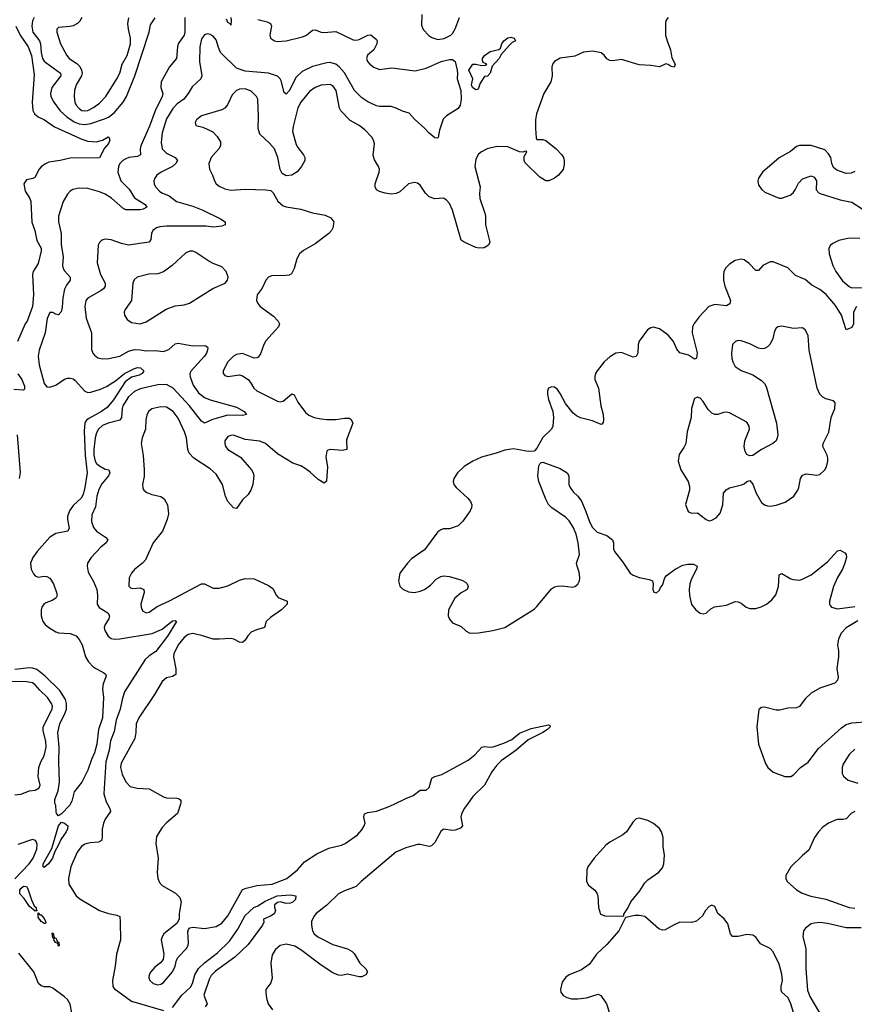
# Model space of a CAD drawing. Header units: inches. Extents: x 1449094 to 1618372, y 389908 to 534307.
# Tile 419 of 494: x 1601863 to 1607586, y 478627 to 485375. Entities that reach past the tile are written whole.
import ezdxf

# ---------------------------------------------------------------- set-up
doc = ezdxf.new("R2010")
doc.units = ezdxf.units.IN
doc.header["$MEASUREMENT"] = 0
doc.layers.add('B6407', color=7, linetype='Continuous')
doc.layers.add('B6408', color=7, linetype='Continuous')

msp = doc.modelspace()

# ---------------------------------------------------------------- linework, layer by layer
at = {"layer": 'B6407', "color": 5}
for points, elevation in [([(1602209.8, 480000), (1602206.7, 479993.3), (1602150, 479932.6), (1602130, 479918.7), (1602116.1, 479936.1), (1602112, 479950), (1602109.8, 479989.8), (1602106.8, 480000)], 440), ([(1602464.1, 480000), (1602481.1, 479970), (1602485.7, 479950), (1602450, 479896.9), (1602438, 479870), (1602428.1, 479828.1), (1602429.1, 479770), (1602424.9, 479750), (1602402.2, 479737.8), (1602345.4, 479734.6), (1602310, 479724.5), (1602287.2, 479710), (1602257.3, 479670), (1602213.8, 479570), (1602196.9, 479490), (1602199.6, 479450), (1602249.1, 479370), (1602274.6, 479350), (1602410, 479270.1), (1602471.2, 479248.8), (1602530, 479238), (1602548.4, 479228.4), (1602552.8, 479192.7), (1602554, 479070), (1602525.9, 478970), (1602517.4, 478890), (1602498.3, 478790), (1602501.5, 478750), (1602510, 478735.6), (1602630.2, 478650), (1602850, 478585.9)], 460), ([(1602965, 480000), (1602945.7, 479934.3), (1602868.4, 479871.6), (1602840.2, 479839.8), (1602801.8, 479778.2), (1602796, 479730), (1602813.4, 479630), (1602806, 479530), (1602810.3, 479490), (1602822.2, 479462.2), (1602840.6, 479440.6), (1602931, 479390), (1602960.5, 479360.5), (1602970.5, 479330), (1602957.3, 479250), (1602956, 479210), (1602939.3, 479180.7), (1602850.7, 479110), (1602839.3, 479090), (1602832.7, 479070), (1602850.5, 478970), (1602846.4, 478933.6), (1602828.7, 478911.3), (1602790, 478880.9), (1602762, 478850), (1602750.7, 478830), (1602748, 478810), (1602756, 478790), (1602778, 478770), (1602810, 478762), (1602830, 478764.9), (1602850, 478777.3), (1602910, 478851), (1602929.4, 478890), (1602937.6, 478930), (1602949.5, 478950), (1603007.6, 479010), (1603018, 479030), (1603021.3, 479050), (1603016.6, 479123.4), (1603020.7, 479139.3), (1603029.3, 479150.7), (1603050, 479155.5), (1603130, 479147.5), (1603210, 479160.7), (1603250, 479183.9), (1603290, 479233.8), (1603390, 479413.2), (1603416.1, 479423.9), (1603490, 479441.1), (1603593.3, 479450), (1603694, 479490), (1603768.9, 479550), (1603816.7, 479603.3), (1603900.7, 479659.3), (1603982.8, 479697.2), (1604070, 479718.5), (1604093.5, 479730), (1604179.7, 479790), (1604210, 479822.6), (1604225.4, 479850), (1604231.3, 479870), (1604222.9, 479910), (1604227.7, 479932.3), (1604250, 479941.6), (1604310, 479951.4), (1604390, 479980.2), (1604430.4, 480000)], 480), ([(1604932.5, 480000), (1604911, 479970), (1604891.3, 479930), (1604888.4, 479910), (1604900.3, 479850), (1604885.1, 479834.9), (1604850, 479820.5), (1604830, 479818.5), (1604770, 479827.1), (1604750, 479811.6), (1604710, 479736.2), (1604686.9, 479713.1), (1604670, 479708.7), (1604610, 479722.6), (1604590, 479722.5), (1604510, 479699.6), (1604441.3, 479670), (1604205.4, 479470), (1604170, 479434.4), (1604090, 479406.3), (1604050, 479385.7), (1603970, 479307.1), (1603895.3, 479250), (1603878.9, 479230), (1603864.8, 479195.2), (1603862.8, 479170), (1603870.3, 479130), (1603881.7, 479110), (1603906.4, 479090), (1604010, 479037.7), (1604110, 479007.4), (1604143, 478990), (1604155.9, 478975.9), (1604194.3, 478910), (1604237, 478870), (1604246.7, 478850), (1604236.3, 478830), (1604210, 478815.6), (1604190, 478816.2), (1604110, 478834), (1604070, 478825.6), (1604050, 478826.3), (1604010, 478843.8), (1603930, 478896.1), (1603790, 479001.7), (1603750, 479026), (1603690, 479039.3), (1603650, 479029.7), (1603615.8, 479004.2), (1603593.4, 478966.6), (1603583.9, 478910), (1603593.3, 478806.7), (1603584.4, 478775.6), (1603551, 478730), (1603550.6, 478709.4), (1603555.8, 478670), (1603567.4, 478630), (1603595.8, 478590)], 480), ([(1607590, 479948.2), (1607564.3, 479935.7), (1607530, 479899.6), (1607510, 479893), (1607470, 479893.7), (1607450, 479887.4), (1607410, 479868.9), (1607370, 479842.4), (1607339.2, 479810), (1607313.4, 479770), (1607275.1, 479684.9), (1607230, 479648.2), (1607150.3, 479570), (1607115.3, 479510), (1607115.8, 479490), (1607126.4, 479470), (1607190, 479412.2), (1607228.2, 479388.2), (1607288.1, 479368.1), (1607390, 479347.4), (1607551.4, 479291.4), (1607590, 479285.7)], 520), ([(1601830, 479486.9), (1601927.1, 479590), (1601954.6, 479630), (1601979.9, 479690), (1601982.4, 479722.4), (1601978.6, 479738.6), (1601970.6, 479750.6), (1601950, 479756), (1601850, 479722.5)], 460), ([(1602910, 478606.3), (1602974.6, 478690), (1603034, 478746), (1603047.9, 478770), (1603063.8, 478830), (1603090, 478873), (1603130, 478911), (1603219.2, 478980.8), (1603300.8, 479059.2), (1603358.1, 479141.9), (1603410, 479235.8), (1603468, 479290), (1603496.8, 479303.2), (1603545.2, 479334.8), (1603629.4, 479370), (1603717.1, 479377.1), (1603757.3, 479370), (1603753.3, 479346.7), (1603739.1, 479330), (1603719.9, 479320.1), (1603690, 479317.4), (1603650, 479329.3), (1603630, 479326), (1603610.8, 479310), (1603610.8, 479290), (1603617.3, 479270), (1603611, 479250), (1603586.7, 479233.3), (1603534, 479210), (1603536, 479190), (1603526.8, 479170), (1603430, 479038), (1603339.1, 478950), (1603206.3, 478853.7), (1603175.6, 478824.4), (1603161.7, 478798.3), (1603126.2, 478690), (1603147.2, 478630), (1603134.9, 478610)], 460), ([(1607170, 478571.8), (1607151.3, 478631.3), (1607132.8, 478672.8), (1607089.6, 478709.7), (1607083.5, 478723.5), (1607084, 478750), (1607092.9, 478790), (1607090, 478833.2), (1607070, 478902.9), (1607030, 478987.8), (1607010, 479009.7), (1606942.2, 479042.2), (1606910, 479087), (1606890, 479101.3), (1606850, 479106), (1606790, 479091.5), (1606750, 479092.7), (1606737, 479110), (1606719.1, 479179.1), (1606693.1, 479213.1), (1606649, 479250), (1606630, 479298), (1606610, 479308), (1606590, 479298), (1606566, 479270), (1606545.2, 479234.8), (1606503, 479197), (1606470, 479187), (1606390, 479189.3), (1606350, 479172.7), (1606290, 479137), (1606270, 479135.1), (1606244.4, 479144.4), (1606150, 479229.2), (1606110, 479237.2), (1606082.8, 479237.2), (1606018, 479222), (1605970.7, 479130), (1605890, 479037), (1605817.1, 478970), (1605770, 478902.7), (1605716.1, 478863.9), (1605630, 478829.4), (1605607.1, 478812.9), (1605581.7, 478778.3), (1605570.6, 478730), (1605574, 478710), (1605588.5, 478688.5), (1605614.2, 478674.2), (1605645.5, 478665.5), (1605690, 478665.3), (1605750, 478672.7), (1605830, 478697.3), (1605848.1, 478688.1), (1605886, 478630), (1605910, 478560.7)], 520), ([(1607632.7, 479152.7), (1607530, 479152.3), (1607401.4, 479181.4), (1607350, 479187), (1607310, 479184.6), (1607290, 479178.5), (1607250.3, 479150), (1607238.5, 479130), (1607232.6, 479090), (1607254.5, 479010), (1607252.4, 478870), (1607265.3, 478725.3), (1607280.8, 478680.8), (1607348, 478570)], 520), ([(1602221.2, 478570), (1602208.6, 478628.6), (1602190, 478661.1), (1602170, 478679.8), (1602090, 478738.3), (1602070, 478746.6), (1602030, 478746.6), (1602010, 478753.1), (1601992.1, 478770), (1601960.7, 478850), (1601857.6, 478977.6)], 460)]:
    msp.add_lwpolyline(points, dxfattribs=dict(at, elevation=elevation))
for points, elevation in [([(1602030, 479565.1), (1602024.5, 479570), (1602024, 479590), (1602083.6, 479696.4), (1602130, 479850.6), (1602150, 479874.9), (1602170.8, 479870), (1602192.4, 479850), (1602190.3, 479830.3), (1602181.8, 479810), (1602144, 479756), (1602130, 479719.5), (1602104.4, 479675.6), (1602088.8, 479630), (1602060.9, 479590)], 440), ([(1606110, 479902.7), (1606090, 479899), (1606070, 479879), (1606024, 479810), (1605998.8, 479790), (1605910, 479739.6), (1605881.6, 479718.4), (1605802, 479630), (1605759.5, 479570), (1605752.2, 479550), (1605750.5, 479470), (1605764.2, 479444.2), (1605806.8, 479410), (1605820.7, 479390), (1605827.3, 479370), (1605830.7, 479290), (1605845.5, 479245.5), (1605874.4, 479234.4), (1605990, 479232), (1606006, 479234), (1606006, 479246), (1606033.6, 479286.4), (1606053.2, 479330), (1606114.2, 479405.8), (1606150, 479460.5), (1606170, 479481.6), (1606246.5, 479533.5), (1606270, 479562.8), (1606279.5, 479590), (1606284.5, 479650), (1606275.1, 479710), (1606274.3, 479770), (1606263.6, 479810), (1606250, 479832), (1606210, 479867.3), (1606170, 479887.3), (1606130, 479899.3)], 520), ([(1601970, 479266.6), (1601930, 479298), (1601893.3, 479353.3), (1601864.4, 479384.4), (1601863.5, 479410), (1601870, 479421.3), (1601890, 479437.6), (1601910, 479436), (1601919.1, 479419.1), (1601943.1, 479343.1), (1601962.8, 479302.8), (1601974.9, 479290), (1601975.3, 479275.3), (1601982, 479270)], 440), ([(1602039.8, 479180.2), (1602030, 479181.2), (1602010, 479196), (1601990, 479225.2), (1601990, 479254), (1602001.4, 479241.4), (1602010, 479240.7), (1602030, 479214.8), (1602041, 479190)], 440), ([(1602101, 479081), (1602110, 479082.8), (1602120.4, 479060.4), (1602132, 479050), (1602134, 479030), (1602130, 479026.6), (1602124, 479044), (1602107.8, 479050), (1602097.2, 479070), (1602099, 479079), (1602090, 479082), (1602085.2, 479114.8), (1602090, 479118)], 440)]:
    msp.add_lwpolyline(points, close=True, dxfattribs=dict(at, elevation=elevation))
at = {"layer": 'B6408', "color": 5}
for points, elevation in [([(1602994.5, 485390), (1602995.8, 485290), (1602989.6, 485270), (1602950.1, 485210), (1602944.4, 485190), (1602938, 485110), (1602890, 485052.5), (1602833.5, 484950), (1602831.6, 484911.6), (1602843.5, 484870), (1602838.9, 484850), (1602791.5, 484750), (1602753.9, 484646.1), (1602692.9, 484510), (1602687.8, 484490), (1602690.2, 484450), (1602670, 484438.4), (1602610.7, 484430), (1602590, 484422.6), (1602569.1, 484410), (1602550, 484390.9), (1602540.6, 484370), (1602536.6, 484330), (1602557.2, 484270), (1602613, 484213), (1602650, 484155.3), (1602722.3, 484110), (1602734.4, 484090), (1602710, 484076), (1602690, 484072.8), (1602590, 484072.8), (1602570, 484083.5), (1602493.2, 484153.2), (1602450, 484180.7), (1602410, 484196.5), (1602330, 484218.7), (1602270, 484220.4), (1602228.3, 484211.7), (1602210, 484201.3), (1602190, 484180.5), (1602161.1, 484130), (1602129.4, 484030), (1602129.4, 483990), (1602146.4, 483910), (1602146.1, 483833.9), (1602160.2, 483750), (1602155.9, 483690), (1602160.2, 483670), (1602170, 483653.7), (1602208.9, 483610), (1602209, 483590), (1602183.9, 483556.1), (1602171.2, 483528.8), (1602159.3, 483470), (1602155.2, 483404.8), (1602147.8, 483372.2), (1602130, 483352), (1602110, 483357), (1602090, 483369.4), (1602070, 483369.2), (1602051.6, 483328.5), (1602038.5, 483230), (1601997.1, 483110), (1601990.1, 483070), (1601996.4, 483010), (1602030, 482881.1), (1602050, 482858.8), (1602070, 482856.1), (1602110, 482870.7), (1602170, 482910.8), (1602190, 482918.3), (1602210, 482919.4), (1602230, 482913.5), (1602243.1, 482903.1), (1602310, 482829.2), (1602330, 482821.1), (1602350, 482823.2), (1602416.1, 482843.9), (1602457.6, 482862.4), (1602518.8, 482901.2), (1602581.4, 482950), (1602650, 482984.7), (1602670, 482990.7), (1602690.1, 482990.1), (1602713.4, 482970), (1602703, 482950), (1602681.4, 482938.6), (1602630, 482925.6), (1602586.4, 482893.6), (1602505.2, 482770), (1602463.2, 482716.8), (1602424.3, 482690), (1602337.3, 482642.7), (1602321.8, 482630), (1602310, 482611.6), (1602304.9, 482555.1), (1602312.1, 482387.9), (1602324.4, 482270), (1602310.6, 482169.4), (1602297.9, 482122.1), (1602284, 482096), (1602230, 482045.7), (1602205.1, 482010), (1602191.3, 481970), (1602189.5, 481950), (1602202, 481890), (1602194, 481870), (1602110, 481854), (1602070, 481828.7), (1601981.6, 481730), (1601954, 481690), (1601937.4, 481650), (1601941.3, 481610), (1601957.5, 481577.5), (1601970, 481564.7), (1601990, 481554.8), (1602030, 481562), (1602050, 481559.1), (1602070, 481547.3), (1602094.9, 481510), (1602115.5, 481450), (1602119.1, 481430), (1602111, 481410), (1602086, 481394), (1602041.1, 481378.9), (1602029.2, 481370.8), (1602014.9, 481350), (1602009.2, 481330), (1602009.2, 481290.8), (1602022.2, 481250), (1602038, 481230), (1602062.4, 481210), (1602110, 481180.6), (1602130, 481173.8), (1602209.2, 481169.2), (1602250, 481153.4), (1602270, 481128.2), (1602291.1, 481090), (1602315, 481010), (1602333.6, 480973.6), (1602370, 480939), (1602439.9, 480899.9), (1602451, 480891), (1602455.9, 480875.9), (1602436.2, 480823.8), (1602430.1, 480790), (1602438.5, 480730), (1602430.6, 480590), (1602403, 480510), (1602392, 480410), (1602374.7, 480350), (1602354.2, 480305.8), (1602330, 480231.8), (1602290, 480149.6), (1602236.9, 480083.1), (1602219.3, 480020.7), (1602209.8, 480000)], 440), ([(1601961.1, 485390), (1601951.6, 485368.4), (1601945.2, 485330), (1601951.9, 485290), (1601998.2, 485230), (1602006.5, 485210), (1602009.1, 485150), (1602019.4, 485110), (1602030, 485090.2), (1602041.1, 485081.1), (1602142.2, 485010), (1602144.3, 484990), (1602084.1, 484910), (1602073.7, 484870), (1602076.8, 484850), (1602096.6, 484810), (1602140.5, 484750), (1602185.7, 484710), (1602235.7, 484675.7), (1602270, 484661.4), (1602310, 484657.4), (1602350, 484664), (1602444.5, 484695.5), (1602471.4, 484708.6), (1602510, 484738.2), (1602572.8, 484810), (1602596.2, 484850), (1602652.9, 484990), (1602750.9, 485289.1), (1602760.2, 485339.8), (1602792.4, 485387.6)], 440), ([(1602287.8, 485390), (1602275.3, 485364.7), (1602258.9, 485350), (1602230, 485334.2), (1602207.7, 485327.7), (1602130, 485322.9), (1602117.1, 485310), (1602116.5, 485290), (1602142, 485210), (1602185.6, 485130), (1602202.4, 485110), (1602255.3, 485075.3), (1602274.2, 485054.2), (1602287.5, 485030), (1602291.3, 485010), (1602287.2, 484990), (1602249.4, 484930), (1602239.7, 484890), (1602236.8, 484850), (1602241.8, 484810), (1602250.2, 484790), (1602270, 484766.4), (1602290, 484754.2), (1602310, 484750.2), (1602330, 484753.4), (1602370, 484772.6), (1602410, 484804.4), (1602452.9, 484850), (1602530, 484970.3), (1602549.9, 485010.1), (1602564.6, 485070), (1602599.9, 485130), (1602623.2, 485210), (1602623.7, 485250), (1602607.9, 485310), (1602604.4, 485350), (1602611.4, 485388.6)], 460), ([(1606308.9, 485390), (1606294.2, 485370), (1606290.2, 485349.8), (1606292.1, 485270), (1606302.2, 485230), (1606325.7, 485170), (1606335.1, 485115.1), (1606357.6, 485070), (1606350.5, 485049.5), (1606330, 485055.1), (1606310, 485069.4), (1606292.7, 485072.7), (1606250, 485051.6), (1606190, 485061.3), (1606110, 485066.8), (1605990, 485102.8), (1605930, 485094.3), (1605910, 485095.6), (1605890, 485107), (1605870, 485132), (1605850, 485147.6), (1605790, 485159.8), (1605730, 485152.6), (1605670, 485124.7), (1605570, 485112.8), (1605530.5, 485090), (1605516.4, 485070), (1605512.2, 485050), (1605514, 484990), (1605506, 484950), (1605457.4, 484870), (1605407.2, 484730), (1605399.2, 484690), (1605399.4, 484630), (1605405.2, 484565.2), (1605410, 484555.5), (1605450, 484554.1), (1605470, 484547.2), (1605541.7, 484490), (1605579.3, 484450), (1605591, 484430), (1605595.5, 484410), (1605596.7, 484383.3), (1605590.6, 484349.4), (1605558, 484310), (1605530, 484289), (1605492, 484270), (1605470, 484271.6), (1605430, 484297.3), (1605330, 484394.6), (1605321.3, 484410), (1605321.4, 484418.6), (1605322.9, 484437.1), (1605340.7, 484470), (1605333.7, 484473.7), (1605312.2, 484467.8), (1605290, 484470.5), (1605210, 484504.6), (1605134.4, 484505.6), (1605068, 484490), (1605030, 484470.9), (1605010, 484452.8), (1604990, 484419.3), (1604982.8, 484370), (1605020.4, 484230), (1605015.6, 484184.4), (1605018, 484150), (1605052.9, 484050), (1605056.9, 484030), (1605056.1, 483970), (1605086.7, 483850), (1605077.1, 483830), (1605048.6, 483811.4), (1605011, 483809), (1604990, 483815.2), (1604909.6, 483850), (1604890, 483864.7), (1604830, 484069.6), (1604810, 484115.6), (1604790, 484138.8), (1604770, 484152.8), (1604710, 484148.4), (1604670, 484162.3), (1604646.1, 484186.1), (1604610, 484241.1), (1604590, 484254), (1604570, 484259.1), (1604530, 484249.7), (1604470, 484196.2), (1604444.1, 484184.1), (1604410, 484180.7), (1604370, 484185.6), (1604330, 484197), (1604309.2, 484210), (1604300.9, 484230), (1604300.9, 484250), (1604327.6, 484330), (1604329.6, 484350), (1604323.6, 484370), (1604295.1, 484415.1), (1604286, 484446), (1604295.2, 484524.8), (1604289.7, 484550), (1604277.4, 484570), (1604230, 484619.7), (1604190, 484649.7), (1604130, 484684), (1604065.7, 484750), (1604055.3, 484770), (1604032.1, 484890), (1604010, 484922.4), (1603992, 484932), (1603930, 484926.6), (1603890, 484911.7), (1603850, 484884.5), (1603790, 484811), (1603770.3, 484770.3), (1603737, 484643), (1603733.2, 484610), (1603759.3, 484519.3), (1603770, 484498.7), (1603808.9, 484450), (1603817.4, 484430), (1603817.4, 484410), (1603795.3, 484370), (1603766.1, 484333.9), (1603730, 484309.7), (1603690, 484305.1), (1603661.8, 484321.8), (1603648.5, 484348.5), (1603632.7, 484430), (1603609.8, 484490), (1603576.8, 484530), (1603509.7, 484590), (1603498.8, 484630), (1603501.4, 484710), (1603495, 484830), (1603486.9, 484850), (1603450, 484885.7), (1603410, 484901), (1603370, 484898.3), (1603350.2, 484889.8), (1603320.6, 484859.4), (1603287, 484793), (1603270, 484769.7), (1603250, 484757.7), (1603110, 484717), (1603074.8, 484690), (1603066, 484670), (1603071.3, 484651.3), (1603118.3, 484638.3), (1603186.1, 484606.1), (1603215.9, 484575.9), (1603238.7, 484538.7), (1603240.3, 484510), (1603229, 484490), (1603175.6, 484430), (1603158.9, 484390), (1603164.4, 484350), (1603184.9, 484310), (1603197.6, 484270), (1603210.3, 484250.3), (1603230, 484234.4), (1603270, 484216), (1603310, 484207.6), (1603410, 484213.1), (1603550.4, 484210.4), (1603583.8, 484203.8), (1603600.7, 484190), (1603632.2, 484132.2), (1603670, 484100.5), (1603690, 484093), (1603790, 484076.4), (1603870, 484052.4), (1603956.4, 484036.4), (1603996.8, 484016.8), (1604016, 483990), (1604010.8, 483950), (1604000.7, 483930), (1603982, 483910), (1603890, 483839.7), (1603810, 483792.8), (1603782.4, 483770), (1603762.5, 483737.5), (1603744.9, 483670), (1603725.8, 483634.2), (1603710, 483624.7), (1603690, 483621.3), (1603590, 483619.6), (1603570, 483611.8), (1603550.5, 483590), (1603524.6, 483535.4), (1603490.5, 483490), (1603485.5, 483450), (1603494.9, 483430), (1603512.2, 483410), (1603603.4, 483343.4), (1603634.9, 483310), (1603644.4, 483290), (1603637.6, 483270), (1603550, 483175.1), (1603535.8, 483150), (1603514.8, 483085.2), (1603497.1, 483062.9), (1603490, 483057.4), (1603470, 483056.9), (1603390, 483087), (1603350, 483081.6), (1603328, 483070), (1603290.4, 483030), (1603258, 482970), (1603257.3, 482950), (1603270, 482937.3), (1603290.4, 482930.4), (1603370, 482942), (1603390, 482935.8), (1603430, 482908.7), (1603446, 482890), (1603468.7, 482850), (1603490, 482831.7), (1603630, 482762), (1603650, 482756.4), (1603670, 482760.5), (1603730, 482810.5), (1603745.2, 482805.2), (1603770, 482753.4), (1603823.6, 482683.6), (1603845.5, 482665.5), (1603882, 482650), (1603930, 482639.4), (1603970, 482636.3), (1604030, 482635.8), (1604090, 482644.4), (1604124, 482644), (1604134.9, 482634.9), (1604148, 482610), (1604104, 482496), (1604106, 482430), (1604077, 482423), (1603990.7, 482429.3), (1603975.3, 482424.7), (1603970, 482418), (1603963, 482377), (1603972.4, 482310), (1603966.2, 482213.8), (1603950, 482198.4), (1603910, 482224.2), (1603855.5, 482275.5), (1603820.6, 482300.6), (1603790, 482316.8), (1603736.1, 482336.1), (1603630, 482400.5), (1603549.4, 482470), (1603510, 482486), (1603410, 482498.5), (1603330, 482527.4), (1603310, 482526.2), (1603290, 482518.5), (1603270.2, 482490), (1603268.4, 482470), (1603274.9, 482450), (1603290.3, 482430), (1603377.8, 482377.8), (1603452, 482290), (1603464.2, 482270), (1603467.6, 482250), (1603460.9, 482190), (1603448.8, 482150), (1603430, 482120.7), (1603390, 482084.5), (1603350, 482026), (1603330, 482029.5), (1603290, 482074.5), (1603273.7, 482110), (1603254, 482190), (1603210, 482261.7), (1603170, 482296.5), (1603055.8, 482370), (1603025.4, 482405.4), (1603015.5, 482430), (1603006, 482510), (1602993.8, 482550), (1602950, 482643.5), (1602914.5, 482690), (1602870, 482719.8), (1602830, 482722.3), (1602770, 482708), (1602746.7, 482690), (1602733.8, 482666.2), (1602727.1, 482632.9), (1602726.2, 482570), (1602702.8, 482510), (1602695.2, 482470), (1602709.3, 482389.3), (1602716, 482290), (1602715.2, 482244.8), (1602705.3, 482190), (1602706.7, 482166.7), (1602714, 482150), (1602735.1, 482135.1), (1602770, 482120.4), (1602830, 482108.2), (1602852.6, 482092.6), (1602876.4, 482050), (1602882.4, 481990), (1602874, 481950), (1602843.1, 481870), (1602779, 481790), (1602725.2, 481674.8), (1602706.8, 481653.2), (1602650, 481608), (1602630, 481582.9), (1602613.1, 481550), (1602612.2, 481492.2), (1602622, 481482), (1602637.3, 481477.3), (1602690, 481480.9), (1602713.4, 481470), (1602715.3, 481450), (1602692.9, 481370), (1602694.9, 481350), (1602704.8, 481324.8), (1602730, 481310.4), (1602750, 481314), (1602805.8, 481354.2), (1602890, 481392), (1603110, 481510.3), (1603130, 481510.3), (1603190, 481479.5), (1603230, 481478.7), (1603290, 481496.5), (1603370, 481534.4), (1603410, 481546), (1603470, 481543.8), (1603570, 481498), (1603597.5, 481477.5), (1603623.7, 481430), (1603636.1, 481416.1), (1603697.3, 481390), (1603696.4, 481370), (1603657.8, 481330), (1603581.9, 481278.1), (1603553.2, 481250), (1603541.6, 481210), (1603485.6, 481194.4), (1603450, 481178.7), (1603426.2, 481153.8), (1603410, 481124.2), (1603390, 481106.6), (1603370, 481108.3), (1603331.8, 481130), (1603310, 481135.4), (1603230, 481129.2), (1603190, 481130.9), (1603110, 481155.7), (1603050, 481167.7), (1603018.1, 481161.9), (1602990, 481140.7), (1602948.9, 481090), (1602919.5, 481030), (1602916.6, 481010), (1602934.3, 480925.7), (1602932.9, 480887.1), (1602910, 480873.3), (1602870, 480864.2), (1602839.9, 480840.1), (1602786.7, 480750), (1602679, 480590), (1602661.3, 480550), (1602658.6, 480490), (1602651.3, 480450), (1602559.1, 480280.9), (1602554.5, 480250), (1602565.5, 480205.5), (1602591.1, 480151.1), (1602620.5, 480120.5), (1602669, 480109), (1602750, 480103.1), (1602850, 480048.9), (1602870, 480043.6), (1602939.9, 480039.9), (1602956.1, 480036.1), (1602967.3, 480027.3), (1602968, 480010), (1602965, 480000)], 480), ([(1603311.1, 485390), (1603313.8, 485370), (1603310, 485338), (1603306.8, 485346.8), (1603290, 485357.2), (1603279.8, 485379.8)], 440), ([(1604620.3, 485410), (1604617, 485337), (1604629, 485309), (1604668.1, 485268.1), (1604690, 485252.4), (1604730, 485240.3), (1604774.3, 485245.7), (1604818.4, 485270), (1604830, 485280.4), (1604850, 485312.7), (1604877.6, 485390)], 480), ([(1601836.8, 485330), (1601865, 485270), (1601920.1, 485190), (1601944.2, 485130), (1601963.2, 484996.8), (1601948.9, 484810), (1601953.3, 484753.3), (1601964.1, 484730), (1601990, 484710.2), (1602033.7, 484690), (1602100.4, 484640.4), (1602290, 484556), (1602330, 484543), (1602390, 484538), (1602431, 484549), (1602470, 484572.2), (1602474.8, 484570), (1602480.3, 484550), (1602471.9, 484528.1), (1602445.3, 484494.7), (1602410, 484429.6), (1602210, 484427.1), (1602141, 484410), (1602062, 484398), (1602034.2, 484385.8), (1602010, 484366.6), (1601995.6, 484350), (1601965.7, 484294.3), (1601953.5, 484286.5), (1601910, 484277.7), (1601892.1, 484250), (1601900.4, 484200.4), (1601932.8, 484150), (1601940.2, 484130), (1601947.2, 483987.2), (1601966.5, 483930), (1601981.2, 483861.2), (1602010.3, 483810), (1602010.3, 483790.3), (1601990, 483705.2), (1601954.4, 483650), (1601950.3, 483630), (1601957.5, 483490), (1601950, 483409.6), (1601913.4, 483310), (1601899.7, 483290), (1601846.7, 483170)], 420), ([(1603496.5, 485376.5), (1603560.3, 485360.2), (1603582, 485350), (1603590.3, 485330), (1603577.8, 485270), (1603583.1, 485250), (1603610, 485230.2), (1603630, 485226.3), (1603690, 485229.5), (1603802.4, 485257.6), (1603830, 485270.2), (1603870, 485303.1), (1603890, 485307), (1603930, 485290.2), (1603948.2, 485288.2), (1604030, 485293.5), (1604150, 485237.2), (1604170, 485235.5), (1604190, 485240.2), (1604250, 485270.4), (1604270, 485270.7), (1604310, 485238.8), (1604314.4, 485230), (1604312.7, 485210), (1604290.4, 485170), (1604248.1, 485131.9), (1604242, 485110), (1604248, 485090), (1604263.6, 485070), (1604290.4, 485050), (1604330, 485033.2), (1604414.9, 485045.1), (1604575.5, 485024.5), (1604650, 485043.2), (1604752.7, 485090), (1604810, 485103.6), (1604830, 485103.7), (1604848.2, 485090), (1604862.3, 485030), (1604865.5, 485010), (1604861.5, 484970), (1604888.5, 484890), (1604890.5, 484830), (1604882.4, 484790), (1604870, 484766.6), (1604790, 484716), (1604767, 484693), (1604741.7, 484618.3), (1604731.9, 484568.1), (1604730, 484564), (1604710, 484565.2), (1604670, 484597), (1604642, 484630), (1604570, 484694.5), (1604533.9, 484733.9), (1604487.8, 484747.8), (1604445.2, 484770), (1604410, 484779.7), (1604330, 484779.8), (1604310, 484784.1), (1604250, 484813.5), (1604210, 484840.6), (1604158.3, 484890), (1604090.5, 485010.5), (1604053.3, 485053.3), (1604030, 485071.3), (1603990, 485082.9), (1603970, 485080.9), (1603870, 485055.5), (1603798.9, 485021.1), (1603758.8, 484981.2), (1603710, 484887.3), (1603690, 484866), (1603676.3, 484876.3), (1603656.3, 484956.3), (1603648.9, 484970), (1603630, 484988.1), (1603570, 485009.3), (1603410, 485023.5), (1603350, 485042.7), (1603240.7, 485150), (1603225, 485185), (1603210, 485236.9), (1603190, 485261.7), (1603170, 485274), (1603150, 485278), (1603130, 485271.6), (1603110, 485243.7), (1603097.2, 485190), (1603096.3, 485090), (1603110.8, 484990), (1603105.6, 484970), (1603044.8, 484915.2), (1603019, 484870), (1602988.7, 484831.3), (1602942, 484798), (1602912.4, 484767.6), (1602870, 484696.9), (1602840.7, 484599.3), (1602833.5, 484533.5), (1602840.7, 484490), (1602870, 484460.6), (1602928.4, 484430), (1602943.8, 484410), (1602933.7, 484390), (1602910.4, 484370), (1602832.4, 484330), (1602803.7, 484310), (1602788.7, 484290), (1602783.7, 484270), (1602785.3, 484250), (1602794.9, 484230), (1602821.1, 484201.1), (1602837.1, 484190), (1602888.8, 484168.8), (1602937, 484130), (1603050, 484098.5), (1603118.3, 484070), (1603240.7, 484010), (1603270.7, 483990), (1603270.7, 483970), (1603250, 483959.5), (1603190, 483953.6), (1603141, 483961), (1602870, 483960.2), (1602823.5, 483956.5), (1602800.4, 483950), (1602776.5, 483930), (1602767.2, 483910), (1602761.8, 483870), (1602750, 483849.8), (1602610, 483829.8), (1602560.5, 483840.5), (1602490, 483866.6), (1602450, 483871.6), (1602432.4, 483867.6), (1602420.7, 483859.3), (1602410.4, 483849.6), (1602401.6, 483830), (1602394.6, 483710), (1602417.8, 483630), (1602449.1, 483570), (1602447.8, 483550), (1602436.5, 483530), (1602421.4, 483518.6), (1602330, 483467.8), (1602316, 483450), (1602309.2, 483410.8), (1602319.7, 483330), (1602356.3, 483230), (1602356.1, 483116.1), (1602365.3, 483090), (1602375.9, 483075.9), (1602398.7, 483058.7), (1602430.3, 483050.3), (1602474.4, 483054.4), (1602550, 483070.2), (1602610, 483102.7), (1602650, 483114.4), (1602690, 483114), (1602730, 483106.3), (1602790, 483107.8), (1602850, 483101.8), (1602885.6, 483114.4), (1602930, 483153.7), (1602950, 483159.6), (1603050, 483140.2), (1603130, 483143.1), (1603139.9, 483139.9), (1603152.2, 483130), (1603151.3, 483110), (1603143.5, 483090), (1603131, 483070), (1603038.2, 482970), (1603030.2, 482950), (1603031.1, 482928.9), (1603052.8, 482870), (1603090, 482817.6), (1603130, 482786.9), (1603170, 482770.1), (1603350, 482719.8), (1603401.3, 482690), (1603419.1, 482670), (1603390, 482662.3), (1603290, 482664.4), (1603185.1, 482634.9), (1603130, 482609.6), (1603110, 482624.7), (1603027.2, 482730), (1602915.9, 482850), (1602870, 482874.6), (1602810, 482873.7), (1602690, 482845.9), (1602650, 482828.4), (1602610, 482789.8), (1602570.8, 482730), (1602564.5, 482710), (1602560.1, 482650), (1602550.2, 482630), (1602470, 482611), (1602430, 482593.9), (1602404.2, 482570), (1602390, 482543), (1602381.3, 482510), (1602371.5, 482430), (1602371.6, 482390), (1602380.1, 482350), (1602390, 482333.8), (1602410, 482317), (1602450, 482295.4), (1602474, 482290), (1602480.9, 482270), (1602471.1, 482250), (1602425.5, 482194.5), (1602404.6, 482155.4), (1602391.9, 482110), (1602383.3, 482036.6), (1602357.6, 481982.4), (1602355.6, 481935.6), (1602370, 481894.4), (1602388.9, 481870), (1602450.7, 481830), (1602468, 481810), (1602454.9, 481790), (1602418.8, 481761.2), (1602352.8, 481690), (1602328.9, 481650), (1602325.7, 481630), (1602333.1, 481590), (1602370, 481524.9), (1602391.1, 481471.1), (1602396.5, 481430), (1602394.7, 481370), (1602407.5, 481347.5), (1602466.7, 481310), (1602478, 481290), (1602473.1, 481270), (1602448.4, 481230), (1602443.1, 481210), (1602447, 481190), (1602470, 481150.4), (1602490, 481134.9), (1602510, 481129.1), (1602550, 481132.3), (1602772, 481168), (1602840.5, 481199.5), (1602910, 481256.5), (1602930, 481257.1), (1602937.1, 481250), (1602877.2, 481150), (1602795.7, 481044.3), (1602750, 481016.8), (1602723, 480990), (1602581.4, 480770), (1602564.4, 480715.6), (1602552.4, 480650), (1602525, 480575), (1602510, 480496.2), (1602486, 480434), (1602475.7, 480370), (1602454.2, 480290), (1602439.2, 480070), (1602455.4, 480015.4), (1602464.1, 480000)], 460), ([(1607590, 484334), (1607563.7, 484323.7), (1607530, 484320.7), (1607464.9, 484344.9), (1607442.8, 484362.8), (1607431.6, 484390), (1607424.5, 484430), (1607410, 484456), (1607383, 484483), (1607290, 484514), (1607210, 484513.7), (1607190, 484506), (1607148.3, 484471.7), (1607071.5, 484428.5), (1606955.8, 484330), (1606928.5, 484290), (1606924.4, 484270), (1606930, 484241), (1606951.8, 484211.8), (1606972.9, 484192.9), (1607070, 484151.8), (1607090, 484151.8), (1607146.1, 484173.9), (1607166.3, 484190), (1607181.3, 484210), (1607203.9, 484256.1), (1607230, 484285.5), (1607290, 484306), (1607310, 484296), (1607326, 484270), (1607324.9, 484210), (1607345.8, 484185.8), (1607490, 484141.6), (1607570, 484124), (1607638.6, 484078.5)], 520), ([(1607624.4, 483875.6), (1607550, 483878.7), (1607478.7, 483861.3), (1607437.8, 483842.3), (1607423, 483830), (1607410.4, 483810), (1607412.9, 483770), (1607438.6, 483690), (1607458.4, 483650), (1607505, 483585), (1607550, 483546), (1607570, 483538.9), (1607639.8, 483539.8)], 520), ([(1607600.5, 483410), (1607580.5, 483370), (1607579.3, 483290), (1607570, 483265.2), (1607530, 483249), (1607498.3, 483350), (1607457.5, 483417.5), (1607393.1, 483493.1), (1607350, 483527), (1607295, 483555.1), (1607250, 483595.1), (1607181.8, 483621.8), (1607130, 483675.1), (1607030, 483715.5), (1607010, 483717.1), (1606959.5, 483690), (1606930, 483657), (1606910, 483657), (1606865.2, 483705.2), (1606830, 483729.6), (1606810, 483734.7), (1606770, 483726), (1606730, 483699.6), (1606705.5, 483674.5), (1606691.8, 483650), (1606687.9, 483630), (1606689.1, 483590), (1606697.6, 483550), (1606736.5, 483450), (1606732.6, 483427.4), (1606710, 483415.3), (1606630, 483423.9), (1606589.2, 483410.8), (1606521.7, 483338.3), (1606487.7, 483292.3), (1606476.9, 483270), (1606473.7, 483230), (1606507.6, 483092.4), (1606504.5, 483055.5), (1606490, 483049.7), (1606450, 483076.4), (1606390, 483092.6), (1606370, 483118), (1606345.8, 483170), (1606310, 483214), (1606250, 483256.4), (1606210, 483267.8), (1606190, 483263.6), (1606168, 483250), (1606110, 483173.2), (1606104.6, 483150), (1606101.7, 483090), (1606090, 483067.8), (1606070, 483063.1), (1605990, 483095.3), (1605950, 483089.8), (1605910, 483064.8), (1605870.3, 483030), (1605822.3, 482970), (1605811.6, 482950), (1605806.3, 482930), (1605807.6, 482910), (1605832.8, 482850), (1605848, 482730), (1605864, 482670), (1605866.7, 482630), (1605864.1, 482615.9), (1605855.6, 482604.4), (1605850, 482602), (1605790, 482625.4), (1605707.7, 482647.7), (1605680.5, 482660.5), (1605659.1, 482679.1), (1605606.1, 482746.1), (1605570, 482813.1), (1605550, 482840.7), (1605530, 482856.3), (1605510, 482860.2), (1605490, 482849.6), (1605482.8, 482830), (1605482.1, 482810), (1605490, 482773.4), (1605519.1, 482690), (1605523.7, 482650), (1605518, 482590), (1605510, 482569.3), (1605450, 482513.2), (1605410, 482439), (1605396.3, 482423.7), (1605390, 482419), (1605350, 482416), (1605250, 482433.6), (1605190, 482426.3), (1605130, 482404), (1605030, 482376.4), (1604970, 482350.9), (1604910, 482313.1), (1604865.5, 482270), (1604839.6, 482230), (1604835.3, 482210), (1604840.4, 482190), (1604855.5, 482170), (1604936.7, 482096.7), (1604954.4, 482074.4), (1604962.4, 482050), (1604961.3, 482030), (1604952.4, 482010), (1604901.4, 481938.6), (1604870, 481907.6), (1604810, 481886.6), (1604770, 481886.6), (1604750, 481879.3), (1604730, 481865.2), (1604638, 481742), (1604550, 481680.7), (1604521.3, 481650), (1604470, 481581.6), (1604459.4, 481530), (1604470, 481492.2), (1604490, 481471.5), (1604530, 481454), (1604570, 481450.2), (1604610, 481458), (1604638.4, 481470), (1604679, 481501), (1604719.2, 481540.8), (1604750, 481559.5), (1604770, 481563.1), (1604810, 481558.7), (1604894.3, 481534.3), (1604920.4, 481520.4), (1604931, 481510), (1604938.8, 481490), (1604930.8, 481470), (1604890, 481448.2), (1604846.3, 481410), (1604802.6, 481330), (1604800.4, 481290), (1604810, 481266.8), (1604830, 481242), (1604890, 481217.3), (1604924, 481184), (1604950, 481171.8), (1605010, 481173), (1605108.3, 481188.3), (1605190, 481211), (1605390, 481336), (1605410, 481353.4), (1605510, 481474), (1605530, 481488.4), (1605550, 481494), (1605585.4, 481494.6), (1605654.2, 481485.8), (1605670, 481490.7), (1605690, 481507.3), (1605702, 481530), (1605704.5, 481550), (1605699.6, 481590), (1605684.5, 481630), (1605682, 481650), (1605700.4, 481710), (1605699.7, 481730), (1605692.1, 481790), (1605678.2, 481850), (1605658.3, 481898.3), (1605630, 481940.5), (1605605.3, 481965.3), (1605511.8, 482030), (1605490, 482052.3), (1605470, 482089.3), (1605423.5, 482210), (1605416.4, 482250), (1605423, 482317), (1605430, 482332), (1605439, 482341), (1605450, 482344), (1605570, 482299.5), (1605617.6, 482270), (1605627.2, 482250), (1605629, 482190), (1605637.4, 482170), (1605659, 482139), (1605690.5, 482110), (1605715.4, 482075.4), (1605745.8, 482005.8), (1605770, 481933.4), (1605790, 481894.9), (1605823.5, 481863.5), (1605890, 481840.2), (1605926.7, 481810), (1605934.9, 481790), (1605934.3, 481750), (1605941.7, 481730), (1605998.1, 481658.1), (1606050, 481581.5), (1606070, 481568.1), (1606110, 481552.9), (1606179.6, 481539.6), (1606201, 481530), (1606206.8, 481510), (1606204, 481470), (1606211.1, 481451.1), (1606230, 481446.8), (1606250, 481466.8), (1606256.2, 481483.8), (1606270, 481501), (1606286, 481550), (1606295.2, 481564.8), (1606358, 481610), (1606410, 481636.8), (1606444.4, 481644.4), (1606483.6, 481643.6), (1606508, 481630), (1606503.1, 481610), (1606470, 481543.6), (1606458.9, 481510), (1606453.2, 481470), (1606455.2, 481430), (1606470, 481366.4), (1606499.5, 481330), (1606530, 481308), (1606550, 481304.2), (1606570, 481309.1), (1606601.8, 481338.2), (1606627.7, 481352.3), (1606710, 481364), (1606770, 481387), (1606790, 481384.9), (1606810, 481375.8), (1606844, 481350), (1606870, 481339.5), (1606910, 481339.5), (1606948.3, 481351.7), (1606982.7, 481370), (1607021.3, 481398.7), (1607047, 481433), (1607066.2, 481490), (1607070, 481571), (1607090, 481579.3), (1607150, 481544.4), (1607170, 481538.4), (1607210, 481534.9), (1607230, 481540.5), (1607290, 481570.6), (1607401.1, 481658.9), (1607470, 481734.8), (1607490, 481738.8), (1607520.5, 481720.5), (1607530.4, 481710.4), (1607532.3, 481692.3), (1607521.3, 481650), (1607505.3, 481610), (1607470, 481552.3), (1607443.6, 481490), (1607415.8, 481390), (1607415.5, 481370), (1607420.3, 481360.3), (1607430, 481348.2), (1607470, 481338.7), (1607590, 481352.7)], 520), ([(1601850, 482948.4), (1601876.9, 482910), (1601895.1, 482864.9), (1601896.7, 482843.3), (1601890, 482836), (1601821.8, 482841.8)], 420), ([(1601861, 482230), (1601868.1, 482271.9), (1601847.7, 482530)], 440), ([(1607610, 481255.4), (1607530, 481207.3), (1607495.3, 481170), (1607477.4, 481130), (1607470.4, 481090), (1607476.4, 481050), (1607476.4, 481010), (1607465.3, 480930), (1607475.5, 480870), (1607470.6, 480850), (1607451.9, 480828.1), (1607350, 480793.2), (1607290, 480759.3), (1607250, 480721.2), (1607210.4, 480669.6), (1607190, 480659.3), (1607130, 480657), (1607076.1, 480643.9), (1607050, 480642.9), (1606970, 480664), (1606950, 480662), (1606931.1, 480648.9), (1606918, 480530), (1606928.2, 480410), (1606978, 480278), (1606994, 480250), (1607030, 480219.1), (1607110, 480187.7), (1607150, 480187.7), (1607170, 480200.7), (1607216, 480250), (1607270, 480287.7), (1607339.5, 480380.5), (1607497.1, 480522.9), (1607530, 480545.5), (1607570, 480555.5), (1607690, 480566.7)], 520), ([(1602106.8, 480000), (1602103.8, 480010), (1602104.7, 480030), (1602127.6, 480090), (1602135.5, 480150), (1602130.4, 480290), (1602134.6, 480390), (1602123.5, 480490), (1602138, 480550), (1602175.5, 480624.5), (1602183.7, 480650), (1602184.9, 480690), (1602177.2, 480717.2), (1602137.2, 480777.2), (1602037.3, 480877.3), (1601981.3, 480921.3), (1601950, 480932.1), (1601930, 480933.2), (1601830, 480921.5)], 440), ([(1601830, 480064.1), (1601870, 480068.3), (1601930, 480090.3), (1601970, 480095.8), (1601995.6, 480110), (1602003.6, 480130), (1601989.8, 480189.8), (1601994.7, 480250), (1602007.7, 480290), (1602031.2, 480330), (1602043.6, 480390), (1602042.2, 480430), (1602022.8, 480502.8), (1602023.6, 480530), (1602084.5, 480650), (1602087.3, 480670), (1602081.8, 480690), (1602054.6, 480730), (1602000.5, 480780.5), (1601970, 480817.4), (1601950, 480830.5), (1601910, 480836.7), (1601750, 480838.8)], 460), ([(1604430.4, 480000), (1604510, 480039.1), (1604560.9, 480059.1), (1604610, 480096), (1604650, 480094.4), (1604670, 480114), (1604690, 480176.4), (1604710, 480188.8), (1604757.5, 480202.5), (1604939.1, 480300.9), (1604983, 480337), (1605030.9, 480389.1), (1605050, 480395.2), (1605090, 480390.2), (1605110, 480392.8), (1605183.1, 480416.9), (1605237.6, 480442.4), (1605290, 480484.9), (1605370, 480518.5), (1605490, 480542.8), (1605498, 480538), (1605500.7, 480530), (1605482.8, 480510), (1605450.8, 480490), (1605350, 480441), (1605266.9, 480370), (1605164.5, 480295.5), (1605134.1, 480265.9), (1605100, 480220), (1605050.1, 480129.9), (1604970, 480052.6), (1604932.5, 480000)], 480), ([(1607590, 480375.6), (1607550, 480340.5), (1607510, 480274), (1607502.8, 480250), (1607503.2, 480210), (1607511.7, 480190), (1607544.2, 480164.2), (1607610, 480143.8)], 520)]:
    msp.add_lwpolyline(points, dxfattribs=dict(at, elevation=elevation))
for points, elevation in [([(1604990, 484895.3), (1604968.7, 484910), (1604962, 484930), (1604969.3, 484970), (1604943.7, 485030), (1604970, 485070.8), (1604990, 485071.3), (1605030, 485062), (1605056.4, 485063.6), (1605066, 485070), (1605042, 485082), (1605036.4, 485096.4), (1605037.2, 485110), (1605049.4, 485130), (1605090, 485158), (1605149.3, 485170.7), (1605159.3, 485180.7), (1605169.4, 485210), (1605182.7, 485230), (1605210, 485250.7), (1605230, 485256.3), (1605254, 485250), (1605262, 485230), (1605240.4, 485219.6), (1605220.3, 485199.7), (1605164, 485136), (1605150, 485108.7), (1605102, 485058), (1605090, 485008), (1605070, 484988), (1605050, 484986), (1605019.8, 484940.2), (1605010, 484906), (1605002, 484898)], 460), ([(1603030, 483789.7), (1603003, 483777), (1602908.2, 483691.8), (1602850, 483646.4), (1602810, 483634), (1602748, 483632), (1602667.7, 483610), (1602647.1, 483592.9), (1602638, 483570), (1602630.3, 483450), (1602586, 483390), (1602579.3, 483370), (1602581.6, 483350), (1602599.9, 483319.9), (1602630, 483300.3), (1602690, 483291.7), (1602730, 483304.6), (1602867.4, 483392.6), (1602930, 483415.2), (1602990, 483420.3), (1603027.5, 483432.5), (1603186.4, 483533.6), (1603271, 483569), (1603287.3, 483590), (1603291.5, 483610), (1603279.7, 483650), (1603250, 483682.4), (1603190, 483703.5), (1603159.6, 483719.6), (1603070, 483778.9), (1603050, 483788)], 480), ([(1607090, 483276.2), (1607061, 483270), (1607050, 483261.2), (1607038.7, 483241.3), (1607026.3, 483190), (1607008.3, 483151.7), (1606990, 483133), (1606970, 483123.1), (1606950, 483120.4), (1606930, 483125.4), (1606870, 483155.1), (1606810, 483175.1), (1606790, 483176.2), (1606771.3, 483170), (1606750.7, 483149.3), (1606743.8, 483090), (1606745.8, 483054.2), (1606753, 483030), (1606770, 482998.8), (1606810, 482970.6), (1606890, 482942), (1606950, 482903), (1606970, 482882), (1606980.5, 482860.5), (1607053.1, 482610), (1607060.4, 482530), (1607058, 482510), (1607050.3, 482489.7), (1607026.8, 482470), (1606950, 482429.6), (1606890, 482389.3), (1606870, 482386), (1606850, 482396), (1606836.9, 482416.9), (1606831.5, 482450), (1606836.3, 482490), (1606867.6, 482570), (1606865.6, 482590), (1606850, 482618), (1606730, 482681.3), (1606710, 482685.6), (1606690, 482683.6), (1606650, 482669.6), (1606629.2, 482670), (1606610, 482678.7), (1606582.9, 482702.9), (1606550, 482759.5), (1606530, 482780.7), (1606510, 482789.5), (1606490, 482779.3), (1606486.7, 482773.3), (1606470.4, 482710), (1606468.2, 482650), (1606440.5, 482550), (1606430.5, 482470), (1606417.6, 482442.4), (1606384.1, 482395.9), (1606379.1, 482350), (1606397.1, 482290), (1606447.7, 482210), (1606456.7, 482176.7), (1606456.3, 482150), (1606428, 482052), (1606443.8, 482010), (1606450, 482002), (1606470, 481993.4), (1606510, 481995.8), (1606570, 481950.3), (1606590, 481941.3), (1606610, 481944.9), (1606638.4, 481961.6), (1606665.5, 481994.5), (1606684.7, 482050), (1606689.7, 482130.3), (1606706.3, 482153.7), (1606730, 482168), (1606813.4, 482186.6), (1606830, 482194), (1606850, 482211.3), (1606870, 482218), (1606890, 482191.3), (1606912.4, 482130), (1606950, 482067.7), (1606970, 482050.6), (1606990, 482043.8), (1607010, 482042.4), (1607050, 482048.8), (1607112.7, 482070), (1607171.8, 482110), (1607197.6, 482150), (1607205.6, 482170), (1607216.2, 482230), (1607230, 482254), (1607256.6, 482263.4), (1607330, 482253), (1607350, 482258), (1607383.7, 482290), (1607394.5, 482310), (1607405.1, 482350), (1607405.1, 482370), (1607399.5, 482390), (1607369.6, 482449.6), (1607372, 482470), (1607412.3, 482547.7), (1607426.6, 482650), (1607453.2, 482710), (1607454, 482750), (1607443.1, 482763.1), (1607390, 482776), (1607370, 482789.4), (1607350, 482809.5), (1607331.1, 482850), (1607276.4, 483110), (1607269.6, 483210), (1607250, 483249.2), (1607230, 483262.7), (1607170, 483258.4)], 540)]:
    msp.add_lwpolyline(points, close=True, dxfattribs=dict(at, elevation=elevation))

doc.saveas('drawing.dxf')
